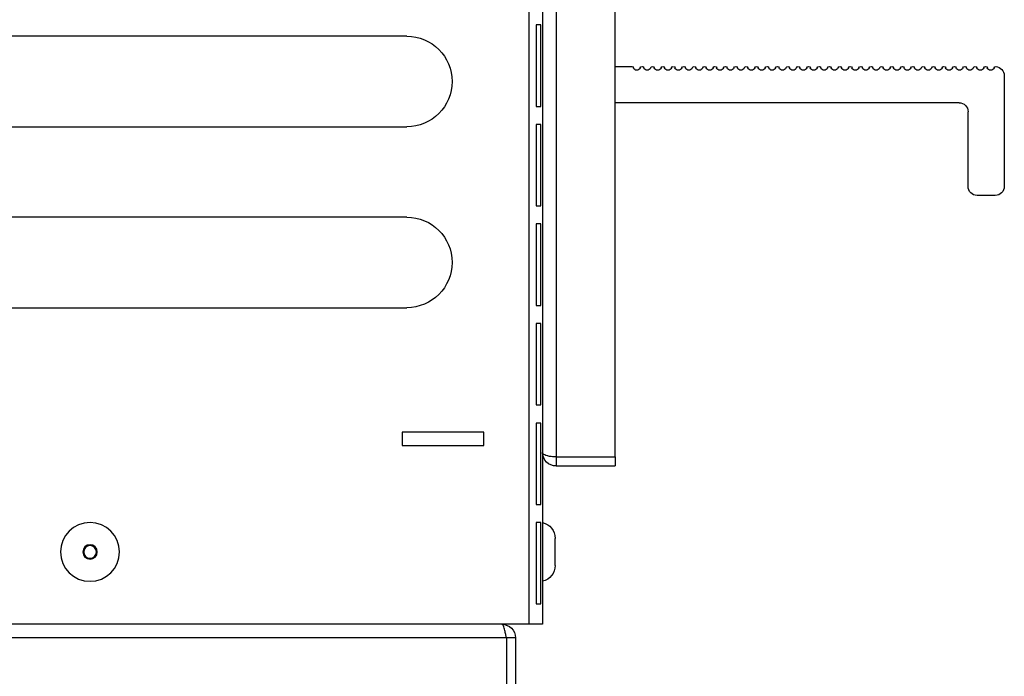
# Model space of a CAD drawing. Header units: millimetres. Extents: x -165365 to -33565, y 7406 to 103342.
# Tile 297 of 352: x -74803 to -74694, y 75494 to 75567. Entities that reach past the tile are written whole.
import ezdxf

# ---------------------------------------------------------------- set-up
doc = ezdxf.new("R2010")
doc.units = ezdxf.units.MM
doc.header["$MEASUREMENT"] = 0

# ---------------------------------------------------------------- blocks, each defined once
blk = doc.blocks.new('VVS040_H_eh_t')
at = {"color": 7, "linetype": 'Continuous'}
for p, q in [((296.67, 181.5), (296.67, 190)), ((297.67, 181.5), (297.67, 190)), ((296.67, 181.5), (-1.33, 181.5)), ((296.67, 181.5), (296.63, 181.32)), ((297.67, 181.5), (296.67, 181.5)), ((300.67, 180), (-0.83, 180)), ((299.17, 180), (299.17, 0)), ((300.67, 1.5), (300.67, 180)), ((299.95, 168.75), (299.95, 177.75)), ((299.95, 177.75), (300.46, 177.75)), ((300.46, 177.75), (300.46, 168.75)), ((302.05, 173.5), (302.05, 170.5)), ((300.46, 168.75), (299.95, 168.75)), ((299.95, 157.75), (299.95, 166.75)), ((299.95, 166.75), (300.46, 166.75)), ((300.46, 166.75), (300.46, 157.75)), ((302.17, 161.5), (302.17, 162.5)), ((302.17, 162.5), (308.67, 162.5)), ((308.67, 161.5), (308.67, 162.5)), ((302.17, 20), (302.17, 161.5)), ((302.17, 161.5), (308.67, 161.5)), ((308.67, 161.5), (308.67, 20)), ((285.17, 158.75), (285.17, 160.25)), ((285.17, 160.25), (294.17, 160.25)), ((294.17, 160.25), (294.17, 158.75)), ((294.17, 158.75), (285.17, 158.75)), ((300.46, 157.75), (299.95, 157.75)), ((299.95, 146.75), (299.95, 155.75)), ((299.95, 155.75), (300.46, 155.75)), ((300.46, 155.75), (300.46, 146.75)), ((300.46, 146.75), (299.95, 146.75)), ((195.67, 145), (285.67, 145)), ((299.95, 135.75), (299.95, 144.75)), ((299.95, 144.75), (300.46, 144.75)), ((300.46, 144.75), (300.46, 135.75)), ((285.67, 135), (195.67, 135)), ((300.46, 135.75), (299.95, 135.75)), ((299.95, 124.75), (299.95, 133.75)), ((299.95, 133.75), (300.46, 133.75)), ((300.46, 133.75), (300.46, 124.75)), ((350.67, 132.6), (348.67, 132.6)), ((347.67, 131.6), (347.67, 123.35)), ((351.67, 119.35), (351.67, 131.6)), ((195.67, 125), (285.67, 125)), ((300.46, 124.75), (299.95, 124.75)), ((299.95, 113.75), (299.95, 122.75)), ((299.95, 122.75), (300.46, 122.75)), ((300.46, 122.75), (300.46, 113.75)), ((346.67, 122.35), (308.67, 122.35)), ((308.67, 118.35), (310.51, 118.35)), ((285.67, 115), (195.67, 115)), ((300.46, 113.75), (299.95, 113.75))]:
    blk.add_line(p, q, dxfattribs=at)
for radius in [3.25, 0.8, 0.7]:
    blk.add_circle((250.67, 172), radius, dxfattribs=at)
for centre, radius, start, end in [((296.17, 181.5), 1.5, 270, 0), ((300.25, 173.5), 1.8, 0, 76.4638), ((300.25, 170.5), 1.8, 283.5362, 0), ((302.17, 161), 1.5, 90, 180), ((285.67, 140), 5, 270, 90), ((348.67, 131.6), 1, 90, 180), ((350.67, 131.6), 1, 0, 90), ((285.67, 120), 5, 270, 90), ((346.67, 123.35), 1, 270, 0), ((311.07, 118.35), 0.4, 19.4712, 160.5288), ((312.22, 118.35), 0.4, 19.4712, 160.5288), ((313.37, 118.35), 0.4, 19.4712, 160.5288), ((314.52, 118.35), 0.4, 19.4712, 160.5288), ((315.67, 118.35), 0.4, 19.4712, 160.5288), ((316.82, 118.35), 0.4, 19.4712, 160.5288), ((317.97, 118.35), 0.4, 19.4712, 160.5288), ((319.12, 118.35), 0.4, 19.4712, 160.5288), ((320.27, 118.35), 0.4, 19.4712, 160.5288), ((321.42, 118.35), 0.4, 19.4712, 160.5288), ((322.57, 118.35), 0.4, 19.4712, 160.5288), ((323.72, 118.35), 0.4, 19.4712, 160.5288), ((324.87, 118.35), 0.4, 19.4712, 160.5288), ((326.02, 118.35), 0.4, 19.4712, 160.5288), ((327.17, 118.35), 0.4, 19.4712, 160.5288), ((328.32, 118.35), 0.4, 19.4712, 160.5288), ((329.47, 118.35), 0.4, 19.4712, 160.5288), ((330.62, 118.35), 0.4, 19.4712, 160.5288), ((331.77, 118.35), 0.4, 19.4712, 160.5288), ((332.92, 118.35), 0.4, 19.4712, 160.5288), ((334.07, 118.35), 0.4, 19.4712, 160.5288), ((335.22, 118.35), 0.4, 19.4712, 160.5288), ((336.37, 118.35), 0.4, 19.4712, 160.5288), ((337.52, 118.35), 0.4, 19.4712, 160.5288), ((338.67, 118.35), 0.4, 19.4712, 160.5288), ((339.82, 118.35), 0.4, 19.4712, 160.5288), ((340.97, 118.35), 0.4, 19.4712, 160.5288), ((342.12, 118.35), 0.4, 19.4712, 160.5288), ((343.27, 118.35), 0.4, 19.4712, 160.5288), ((344.42, 118.35), 0.4, 19.4712, 160.5288), ((345.57, 118.35), 0.4, 19.4712, 160.5288), ((346.72, 118.35), 0.4, 19.4712, 160.5288), ((347.87, 118.35), 0.4, 19.4712, 160.5288), ((349.02, 118.35), 0.4, 19.4712, 160.5288), ((350.17, 118.35), 0.4, 19.7373, 160.5288), ((350.67, 119.35), 1, 274.6425, 0), ((310.51, 118.55), 0.2, 270, 340.5288), ((311.64, 118.55), 0.2, 199.4712, 275.3215), ((311.66, 118.55), 0.2, 270, 340.5288), ((312.79, 118.55), 0.2, 199.4712, 275.3215), ((312.81, 118.55), 0.2, 270, 340.5288), ((313.94, 118.55), 0.2, 199.4712, 275.3215), ((313.96, 118.55), 0.2, 270, 340.5288), ((315.09, 118.55), 0.2, 199.4712, 275.3215), ((315.11, 118.55), 0.2, 270, 340.5288), ((316.24, 118.55), 0.2, 199.4712, 275.3215), ((316.26, 118.55), 0.2, 270, 340.5288), ((317.39, 118.55), 0.2, 199.4712, 275.3215), ((317.41, 118.55), 0.2, 270, 340.5288), ((318.54, 118.55), 0.2, 199.4712, 275.3215), ((318.56, 118.55), 0.2, 270, 340.5288), ((319.69, 118.55), 0.2, 199.4712, 275.3215), ((319.71, 118.55), 0.2, 270, 340.5288), ((320.84, 118.55), 0.2, 199.4712, 275.3215), ((320.86, 118.55), 0.2, 270, 340.5288), ((321.99, 118.55), 0.2, 199.4712, 275.3215), ((322.01, 118.55), 0.2, 270, 340.5288), ((323.14, 118.55), 0.2, 199.4712, 275.3215), ((323.16, 118.55), 0.2, 270, 340.5288), ((324.29, 118.55), 0.2, 199.4712, 275.3215), ((324.31, 118.55), 0.2, 270, 340.5288), ((325.44, 118.55), 0.2, 199.4712, 275.3215), ((325.46, 118.55), 0.2, 270, 340.5288), ((326.59, 118.55), 0.2, 199.4712, 275.3215), ((326.61, 118.55), 0.2, 270, 340.5288), ((327.74, 118.55), 0.2, 199.4712, 275.3215), ((327.76, 118.55), 0.2, 270, 340.5288), ((328.89, 118.55), 0.2, 199.4712, 275.3215), ((328.91, 118.55), 0.2, 270, 340.5288), ((330.04, 118.55), 0.2, 199.4712, 275.3215), ((330.06, 118.55), 0.2, 270, 340.5288), ((331.19, 118.55), 0.2, 199.4712, 275.3215), ((331.21, 118.55), 0.2, 270, 340.5288), ((332.34, 118.55), 0.2, 199.4712, 275.3215), ((332.36, 118.55), 0.2, 270, 340.5288), ((333.49, 118.55), 0.2, 199.4712, 275.3215), ((333.51, 118.55), 0.2, 270, 340.5288), ((334.64, 118.55), 0.2, 199.4712, 275.3215), ((334.66, 118.55), 0.2, 270, 340.5288), ((335.79, 118.55), 0.2, 199.4712, 275.3215), ((335.81, 118.55), 0.2, 270, 340.5288), ((336.94, 118.55), 0.2, 199.4712, 275.3215), ((336.96, 118.55), 0.2, 270, 340.5288), ((338.09, 118.55), 0.2, 199.4712, 275.3215), ((338.11, 118.55), 0.2, 270, 340.5288), ((339.24, 118.55), 0.2, 199.4712, 275.3215), ((339.26, 118.55), 0.2, 270, 340.5288), ((340.39, 118.55), 0.2, 199.4712, 275.3215), ((340.41, 118.55), 0.2, 270, 340.5288), ((341.54, 118.55), 0.2, 199.4712, 275.3215), ((341.56, 118.55), 0.2, 270, 340.5288), ((342.69, 118.55), 0.2, 199.4712, 275.3215), ((342.71, 118.55), 0.2, 270, 340.5288), ((343.84, 118.55), 0.2, 199.4712, 275.3215), ((343.86, 118.55), 0.2, 270, 340.5288), ((344.99, 118.55), 0.2, 199.4712, 275.3215), ((345.01, 118.55), 0.2, 270, 340.5288), ((346.14, 118.55), 0.2, 199.4712, 275.3215), ((346.16, 118.55), 0.2, 270, 340.5288), ((347.29, 118.55), 0.2, 199.4712, 275.3215), ((347.31, 118.55), 0.2, 270, 340.5288), ((348.44, 118.55), 0.2, 199.4712, 275.3215), ((348.46, 118.55), 0.2, 270, 340.5288), ((349.59, 118.55), 0.2, 199.4712, 275.3215), ((349.61, 118.55), 0.2, 270, 340.5288), ((350.74, 118.55), 0.2, 199.7373, 274.6425)]:
    blk.add_arc(centre, radius, start, end, dxfattribs=at)
for points, knots in [([(296.49, 180.67), (296.44, 180.5), (296.38, 180.28), (296.28, 180.06), (296.2, 180), (296.17, 180)], [0, 0, 0, 0, 0.678329, 0.880944, 1, 1, 1, 1]), ([(296.63, 181.32), (296.62, 181.26), (296.58, 181.04), (296.53, 180.82), (296.49, 180.67)], [0, 0, 0, 0, 0.263927, 1, 1, 1, 1]), ([(301.5, 161.45), (301.39, 161.43), (301.18, 161.38), (300.89, 161.28), (300.67, 161.12), (300.67, 161)], [0, 0, 0, 0, 0.349322, 0.636373, 1, 1, 1, 1]), ([(302.17, 161.5), (302.11, 161.5), (301.89, 161.49), (301.67, 161.47), (301.5, 161.45)], [0, 0, 0, 0, 0.261759, 1, 1, 1, 1])]:
    blk.add_open_spline(points, degree=3, knots=knots, dxfattribs=at)
blk = doc.blocks.new('A$C67D5D007')
at = {"extrusion": (1.22461e-16, 0, -1)}
blk.add_blockref('VVS040_H_eh_t', (-4341, 735.96), dxfattribs=at)

msp = doc.modelspace()

# ---------------------------------------------------------------- block references
at = {"rotation": 180}
msp.add_blockref('A$C67D5D007', (-70704.76681, 76416.15053), dxfattribs=at)

doc.saveas('drawing.dxf')
